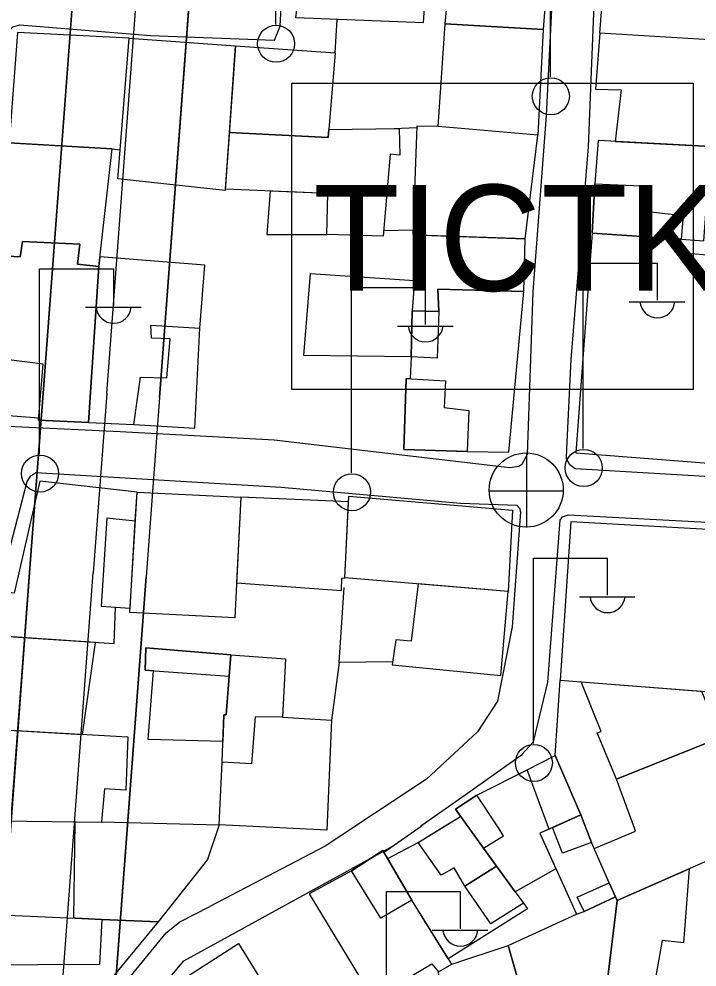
# Model space of a CAD drawing. Extents: x 417997 to 421451, y 4451742 to 4455216.
# Drawn here: x 419973.4 to 420037.5, y 4453026.6 to 4453116.1 of the extents above; entities that cross this region are included whole.
import ezdxf

# ---------------------------------------------------------------- set-up
doc = ezdxf.new("R2010")
doc.units = 0
for name, color, linetype in [('ADAKENARI', 7, 'Continuous'), ('B_Mesken', 7, 'Continuous'), ('B_Teras', 7, 'Continuous'), ('Default', 7, 'Continuous'), ('KALDIRIM', 7, 'Continuous'), ('LJ_SEMBOL', 7, 'Continuous'), ('PL_AYA_PARK_DINLENME', 7, 'Continuous'), ('PL_TURZM', 7, 'Continuous'), ('S_Elektrik_Diregi', 7, 'Continuous'), ('S_Rogar_Kapagi', 7, 'Continuous'), ('Sinir_Duvar_tek_tarafa_ait', 7, 'Continuous'), ('TR_PARKALANI', 7, 'Continuous'), ('TR_TİC_TURIZM_K', 7, 'Continuous'), ('Yol_Sose', 7, 'Continuous')]:
    doc.layers.add(name, color=color, linetype=linetype)

# ---------------------------------------------------------------- blocks, each defined once
blk = doc.blocks.new('POINT_DISPLAY')
at = {"layer": 'Default'}
blk.add_line((0, 0), (0, 0), dxfattribs=at)

msp = doc.modelspace()

# ---------------------------------------------------------------- linework, layer by layer
at = {"layer": 'ADAKENARI'}
for p, q in [((419986.728, 4453080.399), (419995.789, 4453200.967)), ((419986.728, 4453080.399), (419995.789, 4453200.967)), ((419983.392, 4453182.787), (419975.82, 4453082.031)), ((419983.392, 4453182.787), (419975.82, 4453082.031)), ((419975.82, 4453082.031), (419974.485, 4453064.27)), ((419975.82, 4453082.031), (419974.485, 4453064.27)), ((419986.728, 4453080.399), (419985.454, 4453063.446)), ((419986.728, 4453080.399), (419985.454, 4453063.446)), ((419974.485, 4453064.27), (419966.178, 4452953.734)), ((419974.485, 4453064.27), (419966.178, 4452953.734)), ((419976.882, 4452949.386), (419985.454, 4453063.446)), ((419976.882, 4452949.386), (419985.454, 4453063.446))]:
    msp.add_line(p, q, dxfattribs=at)
at = {"layer": 'B_Mesken'}
for points in [[(420059.005, 4453132.474), (420058.504, 4453112.953), (420028.365, 4453114.781), (420029.916, 4453134.835), (420038.963, 4453133.98)], [(420000.357, 4453125.941), (420012.312, 4453125.683), (420011.656, 4453115.752), (419999.623, 4453116.222), (419999.769, 4453117.597), (419999.057, 4453117.646), (419999.558, 4453124.593), (420000.24, 4453124.632)], [(420013.721, 4453115.67), (420014.663, 4453125.509), (420023.764, 4453125.039), (420022.991, 4453115.139)], [(420013.068, 4453105.972), (420013.721, 4453115.67), (420022.991, 4453115.139), (420022.488, 4453105.166)], [(419983.856, 4453114.328), (419973.293, 4453114.839), (419972.504, 4453104.423), (419982.25, 4453103.856), (419983.011, 4453103.77)], [(420058.009, 4453102.23), (420058.504, 4453112.953), (420028.365, 4453114.781), (420027.937, 4453109.504), (420030.357, 4453109.425), (420029.809, 4453104.552), (420038.848, 4453104.077), (420044.529, 4453103.23)], [(419982.793, 4453101.043), (419983.856, 4453114.328), (419993.914, 4453113.597), (419992.95, 4453099.944)], [(419993.914, 4453113.597), (420003.336, 4453112.925), (420002.669, 4453104.945), (419993.336, 4453105.42)], [(420002.731, 4453105.686), (420009.381, 4453105.789), (420009.434, 4453103.271), (420008.535, 4453103.369), (420007.884, 4453095.61), (420002.562, 4453095.789), (420002.627, 4453099.645), (419992.958, 4453100.059), (419993.336, 4453105.42), (420002.669, 4453104.945)], [(420013.068, 4453105.972), (420011.043, 4453106.015), (420010.668, 4453095.733), (420021.306, 4453095.369), (420022.488, 4453105.166)], [(419980.987, 4453092.769), (419982.25, 4453103.856), (419971.931, 4453104.456), (419971.226, 4453095.13), (419971.162, 4453093.79), (419973.568, 4453093.657), (419973.785, 4453095.116), (419973.785, 4453095.116), (419979.201, 4453094.873), (419978.986, 4453092.979)], [(420036.036, 4453095.349), (420038.169, 4453095.174), (420038.848, 4453104.077), (420028.192, 4453104.637), (420027.889, 4453100.561), (420027.615, 4453095.905)], [(419997.198, 4453099.878), (419996.874, 4453095.789), (420002.562, 4453095.789), (420002.627, 4453099.645)], [(420027.615, 4453095.905), (420026.077, 4453075.169), (420053.192, 4453073.035), (420054.489, 4453092.548), (420043.569, 4453093.429), (420035.804, 4453094.032), (420036.036, 4453095.349)], [(419970.345, 4453078.856), (419975.321, 4453078.47), (419975.304, 4453078.25), (419975.304, 4453078.25), (419980.005, 4453078.03), (419980.987, 4453092.769), (419978.986, 4453092.979), (419978.986, 4453092.979), (419979.201, 4453094.873), (419973.785, 4453095.116), (419973.568, 4453093.657), (419973.568, 4453093.657), (419971.162, 4453093.79), (419970.454, 4453084.192)], [(420021.167, 4453090.387), (420021.306, 4453095.369), (420011.152, 4453095.717), (420010.622, 4453088.583), (420013.118, 4453088.501), (420013.041, 4453090.614)], [(419984.292, 4453077.827), (419990.062, 4453077.502), (419990.528, 4453086.943), (419991.012, 4453092.875), (419981.088, 4453093.659), (419980.987, 4453092.769), (419980.005, 4453078.03)], [(420010.529, 4453084.233), (420000.385, 4453084.353), (420000.995, 4453092.079), (420010.833, 4453091.429), (420010.622, 4453088.583)], [(420015.801, 4453075.281), (420019.749, 4453075.213), (420021.167, 4453090.387), (420013.041, 4453090.614), (420013.118, 4453088.501), (420010.622, 4453088.583), (420010.529, 4453084.233), (420010.43, 4453082.161), (420010.058, 4453082.183), (420009.816, 4453075.473)], [(419984.609, 4453071.43), (419975.423, 4453072.489), (419973.006, 4453061.893), (419971.941, 4453062.031), (419970.908, 4453057.916), (419982.431, 4453057.139), (419982.57, 4453060.588), (419983.944, 4453060.494), (419984.443, 4453068.702)], [(419984.609, 4453071.43), (419994.415, 4453070.987), (419993.844, 4453059.581), (419983.919, 4453060.083)], [(420003.947, 4453062.152), (420003.976, 4453063.332), (420004.242, 4453063.345), (420004.608, 4453070.529), (419994.415, 4453070.987), (419994.01, 4453062.887)], [(420004.635, 4453071.059), (420020.091, 4453069.743), (420019.694, 4453062.077), (420004.242, 4453063.345)], [(420046.28, 4453051.992), (420050.329, 4453051.617), (420051.548, 4453066.982), (420044.802, 4453067.562), (420025.613, 4453068.646), (420024.594, 4453053.697)], [(420011.172, 4453062.777), (420010.508, 4453057.386), (420009.06, 4453057.492), (420008.723, 4453055.149), (420019.002, 4453054.139), (420019.694, 4453062.077)], [(419979.463, 4453048.572), (419980.688, 4453057.257), (419970.908, 4453057.916), (419969.289, 4453049.142)], [(419985.646, 4453048.094), (419986.153, 4453054.572), (419985.363, 4453054.627), (419985.44, 4453056.741), (419993.485, 4453056.071), (419993.321, 4453054.074), (419993.021, 4453050.412), (419992.826, 4453050.402), (419992.729, 4453047.903)], [(420002.982, 4453049.91), (420002.538, 4453039.54), (419992.355, 4453040.033), (419992.654, 4453045.952), (419992.826, 4453050.402), (419993.021, 4453050.412), (419993.485, 4453056.071), (419998.655, 4453055.709), (419998.341, 4453050.185)], [(420024.594, 4453053.697), (420026.594, 4453053.54), (420037.974, 4453052.645), (420050.329, 4453051.617), (420051.351, 4453042.337), (420043.273, 4453038.742), (420038.93, 4453036.81), (420029.982, 4453032.874), (420029.841, 4453033.226), (420029.226, 4453034.548), (420027.807, 4453037.793), (420027.561, 4453038.355), (420026.546, 4453040.959), (420024.14, 4453046.589)], [(419967.12, 4453040.451), (419969.289, 4453049.142), (419983.723, 4453048.333), (419983.547, 4453043.313), (419981.518, 4453043.437), (419981.256, 4453040.302), (419981.253, 4453040.261), (419967.115, 4453040.431)], [(420020.338, 4453033.697), (420017.351, 4453037.812), (420014.693, 4453041.515), (420016.734, 4453042.827), (420021.495, 4453045.208), (420024.14, 4453046.589), (420026.546, 4453040.959), (420023.883, 4453039.773), (420023.552, 4453039.627), (420022.673, 4453039.241), (420024.201, 4453035.871)], [(420021.138, 4453032.632), (420021.523, 4453032.096), (420014.024, 4453027.386), (420010.573, 4453032.912), (420008.297, 4453036.84), (420011.17, 4453038.373), (420015.188, 4453040.825), (420017.351, 4453037.812), (420018.579, 4453036.12), (420020.338, 4453033.697)], [(420022.673, 4453039.241), (420026.139, 4453031.595), (420026.88, 4453031.854), (420029.841, 4453033.226), (420029.226, 4453034.548), (420027.561, 4453038.355), (420026.546, 4453040.959), (420023.883, 4453039.773)], [(419978.625, 4453031.212), (419978.758, 4453040.291), (419981.256, 4453040.302), (419992.355, 4453040.033), (419991.269, 4453036.771), (419986.595, 4453030.857), (419981.29, 4453031.093), (419978.753, 4453031.206)], [(420004.882, 4453035.677), (420000.865, 4453033.525), (420006.89, 4453023.613), (420012.468, 4453026.913), (420013.094, 4453026.161), (420014.352, 4453026.862), (420010.573, 4453032.912), (420007.846, 4453037.618)], [(420036.789, 4453035.869), (420036.253, 4453028.9), (420034.255, 4453029.094), (420032.792, 4453020.974), (420028.605, 4453021.493), (420029.982, 4453032.874)], [(420019.681, 4453028.627), (420026.139, 4453031.595), (420026.88, 4453031.854), (420029.841, 4453033.226), (420029.982, 4453032.874), (420028.605, 4453021.493), (420024.065, 4453021.243), (420023.172, 4453025.035), (420020.822, 4453024.672)], [(419962.953, 4453023.022), (419963.581, 4453026.73), (419963.82, 4453031.887), (419978.753, 4453031.206), (419978.753, 4453031.206), (419981.29, 4453031.093), (419986.595, 4453030.857), (419979.893, 4453022.751)], [(419985.916, 4453021.518), (419988.996, 4453025.499), (419994.205, 4453028.81), (420000.101, 4453019.287), (419994.478, 4453016.117), (419993.734, 4453015.743)], [(420020.822, 4453024.672), (420021.096, 4453022.485), (420013.516, 4453021.855), (420013.094, 4453026.161), (420014.352, 4453026.862), (420019.681, 4453028.627)]]:
    msp.add_lwpolyline(points, close=True, dxfattribs=at)
at = {"layer": 'B_Teras'}
for points in [[(420027.889, 4453100.561), (420032.977, 4453100.345), (420032.867, 4453097.945), (420036.225, 4453097.564), (420036.036, 4453095.349), (420027.615, 4453095.905)], [(419970.454, 4453084.192), (419971.162, 4453093.79), (419973.568, 4453093.657), (419973.785, 4453095.116), (419979.201, 4453094.873), (419978.986, 4453092.979), (419980.987, 4453092.769), (419980.005, 4453078.03), (419975.304, 4453078.25), (419975.719, 4453083.546)], [(419980.005, 4453078.03), (419984.292, 4453077.827), (419984.949, 4453082.318), (419987.431, 4453082.249), (419987.743, 4453085.913), (419985.968, 4453085.972), (419985.901, 4453087.221), (419990.528, 4453086.943), (419991.012, 4453092.875), (419981.088, 4453093.659), (419980.987, 4453092.769)], [(420010.622, 4453088.583), (420013.118, 4453088.501), (420012.989, 4453084.098), (420010.529, 4453084.233)], [(420009.816, 4453075.473), (420010.058, 4453082.183), (420013.77, 4453081.963), (420013.629, 4453079.442), (420015.981, 4453079.157), (420015.801, 4453075.281)], [(419984.443, 4453068.702), (419981.754, 4453068.995), (419981.221, 4453060.681), (419983.944, 4453060.494)], [(419985.44, 4453056.741), (419985.363, 4453054.627), (419993.321, 4453054.074), (419993.485, 4453056.071)], [(419998.655, 4453055.709), (419998.341, 4453050.185), (419995.781, 4453050.217), (419995.432, 4453045.8), (419992.654, 4453045.952), (419992.826, 4453050.402), (419993.021, 4453050.412), (419993.485, 4453056.071)], [(420037.974, 4453052.645), (420039.746, 4453048.276), (420029.922, 4453044.341), (420028.106, 4453048.707), (420028.485, 4453048.847), (420026.594, 4453053.54)], [(420042.962, 4453039.583), (420043.273, 4453038.742), (420038.93, 4453036.81), (420029.982, 4453032.874), (420029.841, 4453033.226), (420029.226, 4453034.548), (420027.807, 4453037.793), (420031.737, 4453039.427), (420031.635, 4453039.703), (420029.922, 4453044.341), (420039.746, 4453048.276)], [(420023.492, 4453039.789), (420021.495, 4453045.208), (420024.14, 4453046.589), (420026.546, 4453040.959), (420023.911, 4453039.785), (420023.883, 4453039.773), (420023.552, 4453039.627)], [(420018.706, 4453039.84), (420016.734, 4453042.827), (420014.693, 4453041.515), (420015.874, 4453039.87), (420017.351, 4453037.812), (420019.258, 4453039.003)], [(420015.874, 4453039.87), (420017.351, 4453037.812), (420018.579, 4453036.12), (420015.581, 4453034.236), (420014.569, 4453035.981), (420013.357, 4453035.28), (420011.17, 4453038.373), (420013.662, 4453039.893), (420015.188, 4453040.825)], [(420027.016, 4453039.752), (420027.561, 4453038.355), (420024.817, 4453037.35), (420023.883, 4453039.773), (420023.911, 4453039.785), (420026.546, 4453040.959)], [(420007.642, 4453031.225), (420004.882, 4453035.677), (420007.846, 4453037.618), (420010.573, 4453032.912)], [(420015.581, 4453034.236), (420018.579, 4453036.12), (420020.338, 4453033.697), (420021.138, 4453032.632), (420018.033, 4453030.67)], [(420029.226, 4453034.548), (420029.841, 4453033.226), (420026.88, 4453031.854), (420026.216, 4453033.193)], [(419963.581, 4453026.73), (419963.82, 4453031.887), (419978.753, 4453031.206), (419981.29, 4453031.093), (419981.072, 4453026.848)]]:
    msp.add_lwpolyline(points, close=True, dxfattribs=at)
at = {"layer": 'KALDIRIM'}
for p, q in [((419981.742, 4453080.774), (419990.803, 4453201.342)), ((419981.742, 4453080.774), (419990.803, 4453201.342)), ((419981.742, 4453080.774), (419980.468, 4453063.821)), ((419981.742, 4453080.774), (419980.468, 4453063.821)), ((419971.71, 4452947.285), (419980.468, 4453063.821)), ((419971.71, 4452947.285), (419980.468, 4453063.821))]:
    msp.add_line(p, q, dxfattribs=at)
at = {"layer": 'LJ_SEMBOL'}
msp.add_lwpolyline([(419999.235, 4453110.081), (420037.167, 4453110.081), (420037.167, 4453081.143), (419999.235, 4453081.143)], close=True, dxfattribs=at)
msp.add_lwpolyline([(419999.235, 4453110.081), (420037.167, 4453110.081), (420037.167, 4453081.143), (419999.235, 4453081.143)], close=True, dxfattribs=at)
at = {"layer": 'PL_AYA_PARK_DINLENME'}
msp.add_lwpolyline([(419966.178, 4452953.734), (419974.485, 4453064.27), (419975.82, 4453082.031), (419983.392, 4453182.787), (419985.339, 4453208.694), (419993.316, 4453314.837), (419994.996, 4453337.195), (419995.971, 4453350.175)], dxfattribs=at)
msp.add_lwpolyline([(419966.178, 4452953.734), (419974.485, 4453064.27), (419975.82, 4453082.031), (419983.392, 4453182.787), (419985.339, 4453208.694), (419993.316, 4453314.837), (419994.996, 4453337.195), (419995.971, 4453350.175)], dxfattribs=at)
at = {"layer": 'PL_TURZM'}
msp.add_lwpolyline([(420040.325, 4452957.573), (420047.004, 4453059.656), (420048.114, 4453076.619), (420056, 4453197.15), (420056.424, 4453203.636), (419996.276, 4453207.449), (419995.789, 4453200.967), (419986.728, 4453080.399), (419985.454, 4453063.446), (419977.776, 4452961.284), (420040.325, 4452957.573)], dxfattribs=at)
msp.add_lwpolyline([(420040.325, 4452957.573), (420047.004, 4453059.656), (420048.114, 4453076.619), (420056, 4453197.15), (420056.424, 4453203.636), (419996.276, 4453207.449), (419995.789, 4453200.967), (419986.728, 4453080.399), (419985.454, 4453063.446), (419977.776, 4452961.284), (420040.325, 4452957.573)], dxfattribs=at)
at = {"layer": 'S_Elektrik_Diregi'}
for p, q in [((419997.713, 4453115.622), (419997.713, 4453133.122)), ((420023.683, 4453110.664), (420023.683, 4453128.164)), ((419975.398, 4453075.038), (419975.398, 4453092.538)), ((419975.398, 4453092.538), (419982.398, 4453092.538)), ((419982.398, 4453089.038), (419982.398, 4453092.538)), ((420026.79, 4453075.561), (420026.79, 4453093.061)), ((420026.79, 4453093.061), (420033.79, 4453093.061)), ((420033.79, 4453089.561), (420033.79, 4453093.061)), ((420004.885, 4453073.275), (420004.885, 4453090.775)), ((420004.885, 4453090.775), (420011.885, 4453090.775)), ((420011.885, 4453087.275), (420011.885, 4453090.775)), ((419979.738, 4453088.898), (419984.988, 4453088.898)), ((420031.13, 4453089.421), (420036.38, 4453089.421)), ((420009.225, 4453087.135), (420014.475, 4453087.135)), ((420022.079, 4453047.71), (420022.079, 4453065.211)), ((420022.079, 4453065.211), (420029.079, 4453065.211)), ((420029.079, 4453061.71), (420029.079, 4453065.211)), ((420026.419, 4453061.57), (420031.669, 4453061.57)), ((420008.173, 4453016.219), (420008.173, 4453033.719)), ((420008.173, 4453033.719), (420015.173, 4453033.719)), ((420015.173, 4453030.219), (420015.173, 4453033.719)), ((420012.513, 4453030.079), (420017.764, 4453030.079))]:
    msp.add_line(p, q, dxfattribs=at)
for centre in [(419997.749, 4453113.787), (420023.719, 4453108.829), (420026.826, 4453073.726), (419975.434, 4453073.202), (420004.921, 4453071.44), (420022.115, 4453045.875)]:
    msp.add_circle(centre, 1.75, dxfattribs=at)
for centre in [(419982.398, 4453089.051), (420033.791, 4453089.574), (420011.886, 4453087.288), (420029.08, 4453061.723), (420015.174, 4453030.232)]:
    msp.add_arc(centre, 1.658, 184.83843, 355.14641, dxfattribs=at)
at = {"layer": 'S_Rogar_Kapagi'}
for p, q in [((420021.447, 4453068.116), (420021.447, 4453075.116)), ((420017.877, 4453071.581), (420024.877, 4453071.581))]:
    msp.add_line(p, q, dxfattribs=at)
msp.add_circle((420021.393, 4453071.644), 3.5, dxfattribs=at)
at = {"layer": 'Sinir_Duvar_tek_tarafa_ait'}
for points in [[(420003.336, 4453112.925), (420003.52, 4453116.07)], [(420008.9, 4453105.782), (420011.038, 4453105.891)], [(420010.685, 4453096.197), (420007.928, 4453096.131)], [(420008.76, 4453055.408), (420003.714, 4453055.358), (420004.176, 4453062.436)], [(420003.714, 4453055.358), (420002.982, 4453049.91)]]:
    msp.add_lwpolyline(points, dxfattribs=at)
at = {"layer": 'TR_TİC_TURIZM_K'}
for points in [[(419996.276, 4453207.449), (419995.789, 4453200.967), (419986.728, 4453080.399), (419985.454, 4453063.446), (419977.776, 4452961.284), (420040.325, 4452957.573), (420047.004, 4453059.656), (420048.114, 4453076.619), (420056, 4453197.15), (420056.424, 4453203.636), (419996.276, 4453207.449)], [(419996.276, 4453207.449), (419995.789, 4453200.967), (419986.728, 4453080.399), (419985.454, 4453063.446), (419977.776, 4452961.284), (420040.325, 4452957.573), (420047.004, 4453059.656), (420048.114, 4453076.619), (420056, 4453197.15), (420056.424, 4453203.636), (419996.276, 4453207.449)], [(419999.235, 4453081.143), (419999.235, 4453110.081), (420037.167, 4453110.081), (420037.167, 4453081.143), (419999.235, 4453081.143)], [(419999.235, 4453081.143), (419999.235, 4453110.081), (420037.167, 4453110.081), (420037.167, 4453081.143), (419999.235, 4453081.143)]]:
    msp.add_lwpolyline(points, dxfattribs=at)
at = {"layer": 'Yol_Sose'}
for points in [[(420006.85, 4453211.851), (420007.563, 4453212.506), (420008.3, 4453212.937), (420029.835, 4453211.282), (420030.419, 4453210.987), (420030.748, 4453210.587), (420030.368, 4453205.694), (420029.222, 4453187.402), (420028.314, 4453172.117), (420027.002, 4453154.062), (420024.876, 4453134.563), (420023.974, 4453120.844), (420023.285, 4453107.028), (420022.027, 4453090.374), (420021.468, 4453075), (420020.987, 4453074.058), (420020.693, 4453073.853), (420019.834, 4453073.739), (419997.574, 4453076.36), (419982.998, 4453077.142), (419961.09, 4453078.181)], [(420061.877, 4453074.003), (420060.94, 4453072.997), (420060.617, 4453072.709), (420059.762, 4453072.123), (420058.807, 4453071.922), (420057.845, 4453071.727), (420048.417, 4453072.322), (420026.025, 4453073.658), (420025.512, 4453074.031), (420025.191, 4453074.579), (420025.238, 4453075.526), (420025.655, 4453083.969), (420027.27, 4453104.061), (420027.978, 4453121.467), (420029.634, 4453146.759), (420031.701, 4453172.956), (420033.141, 4453194.938), (420034.85, 4453208.875), (420035.172, 4453209.275), (420035.632, 4453209.425), (420039.114, 4453208.028), (420057.427, 4453198.59)], [(419969.472, 4453109.292), (419968.863, 4453100.483), (419968.785, 4453095.679), (419970.522, 4453095.566), (419972.342, 4453114.854), (419972.873, 4453115.388), (419973.538, 4453115.564), (419985.881, 4453114.556), (419997.605, 4453114.123), (419998.129, 4453115.437), (419998.649, 4453125.009), (420000.621, 4453148.182), (420001.932, 4453162.114), (420003.395, 4453186.99), (420003.57, 4453187.281), (420003.847, 4453187.419), (420005.468, 4453187.44), (420019.539, 4453186.557), (420019.901, 4453188.989), (420004.72, 4453190.841), (420004.429, 4453191.503), (420004.354, 4453192.747), (420005.235, 4453206.447)], [(419966.174, 4453040.461), (419969.397, 4453054.002), (419974.213, 4453072.458), (419974.567, 4453072.985), (419975.041, 4453073.305), (419998.227, 4453071.906), (420015.186, 4453070.418), (420020.5, 4453070.227), (420020.765, 4453069.918), (420020.865, 4453069.589), (420020.059, 4453058.714), (420018.667, 4453051.696), (420016.783, 4453048.807), (420011.973, 4453044.353), (420005.463, 4453040.046)], [(420020.982, 4453046.657), (420022.075, 4453047.863), (420023.439, 4453053.498), (420024.604, 4453068.801), (420024.813, 4453069.11), (420025.354, 4453069.291), (420039.684, 4453068.56)], [(420011.54, 4453039.982), (420015.625, 4453042.859), (420021.041, 4453046.698)], [(420005.365, 4453039.981), (420002.404, 4453038.022), (419991.474, 4453032.323)], [(420005.463, 4453040.046), (420005.365, 4453039.981)], [(420008.007, 4453037.494), (420011.448, 4453039.917)], [(420011.448, 4453039.917), (420011.54, 4453039.982)], [(419985.21, 4452976.191), (419988.06, 4452992.355), (419985.778, 4452992.464), (419983.105, 4452977.013), (419979.933, 4452956.064), (419977.442, 4452942.03), (419976.986, 4452941.607), (419976.676, 4452941.585), (419976.284, 4452941.642), (419966.822, 4452945.566), (419952.281, 4452952.337), (419945.941, 4452955.39), (419945.834, 4452955.845), (419947.252, 4452969.647), (419950.852, 4452979.61), (419961.665, 4452992.439), (419973.847, 4453008.184), (419984.304, 4453021.565), (419989.015, 4453027.185), (420008.667, 4453037.958)], [(419965.463, 4453037.473), (419963.178, 4453031.542), (419958.635, 4453012.611), (419954.333, 4452996.305), (419954.366, 4452995.649), (419954.802, 4452995.069), (419957.427, 4452994.372), (419959.242, 4452994.37), (419960.447, 4452995.188), (419964.372, 4453001.034), (419975.328, 4453015.137), (419987.347, 4453029.832), (419988.641, 4453030.858), (419991.474, 4453032.323)]]:
    msp.add_lwpolyline(points, dxfattribs=at)

# ---------------------------------------------------------------- block references
at = {"layer": 'TR_PARKALANI', "xscale": 0.1, "yscale": 0.10000000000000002}
msp.add_blockref('POINT_DISPLAY', (419974.794, 4453103.698), dxfattribs=at)
msp.add_blockref('POINT_DISPLAY', (419974.794, 4453103.698), dxfattribs=at)

# ---------------------------------------------------------------- texts
at = {"layer": 'LJ_SEMBOL'}
msp.add_text('TICTK', height=10, dxfattribs=at).set_placement((420001.262, 4453090.463))
msp.add_text('TICTK', height=10, dxfattribs=at).set_placement((420001.262, 4453090.463))

doc.saveas('drawing.dxf')
